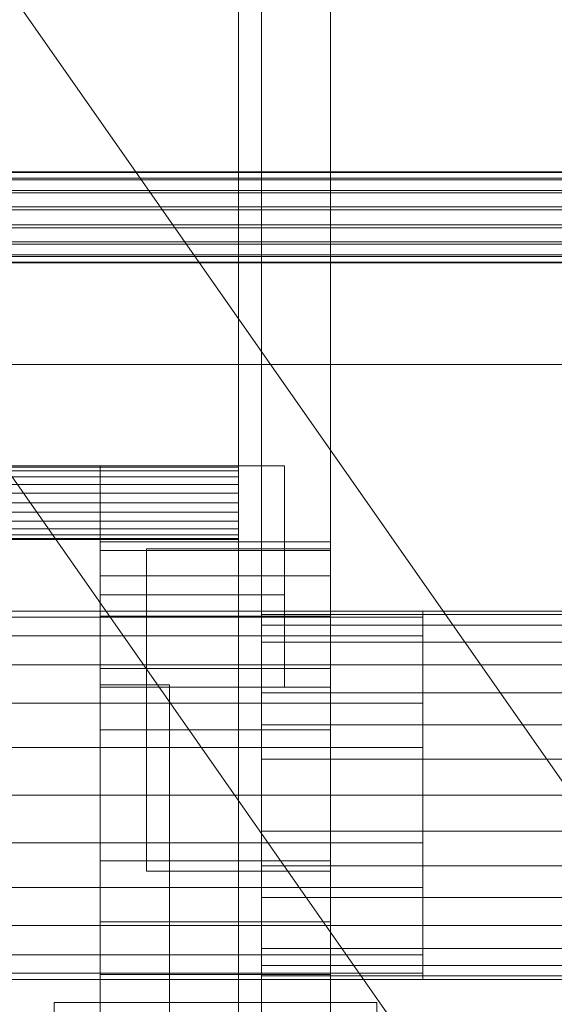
# Model space of a CAD drawing. Header units: millimetres. Extents: x -4738 to 65662, y -68080 to 6847.
# Tile 398 of 656: x 1272 to 1389, y -33839 to -33625. Entities that reach past the tile are written whole.
import ezdxf

# ---------------------------------------------------------------- set-up
doc = ezdxf.new("R2010")
doc.units = ezdxf.units.MM
for name, color, linetype, lineweight in [('COTAS_O', 1, 'Continuous', 0), ('frontal_C03', 7, 'Continuous', 0), ('frontal_secador', 7, 'Continuous', 0), ('frontal_tolva', 7, 'Continuous', 0)]:
    doc.layers.add(name, color=color, linetype=linetype, lineweight=lineweight)
doc.dimstyles.new('R19_100', dxfattribs={"dimtxt": 250, "dimasz": 150, "dimexe": 150, "dimexo": 80, "dimgap": 100, "dimtad": 1, "dimtih": 1, "dimtoh": 1, "dimdsep": 46, "dimcen": 0.09, "dimadec": 0, "dimazin": 0, "dimtfac": 1, "dimtdec": 4, "dimtofl": 0, "dimtmove": 0, "dimatfit": 3, "dimfxl": 1, "dimtolj": 1, "dimtzin": 0, "dimarcsym": 0})

# ---------------------------------------------------------------- blocks, each defined once
blk = doc.blocks.new('DIM_R30_48')
at = {"layer": 'COTAS_O'}
for p, q in [((-1725, -33700), (-1575, -33655)), ((1725, -33700), (1575, -33655)), ((-1725, -34400), (-1725, -33700)), ((-1725, -33700), (1725, -33700)), ((-1725, -33700), (-1575, -33745)), ((1725, -33700), (1575, -33745)), ((1725, -34400), (1725, -33700))]:
    blk.add_line(p, q, dxfattribs=at)
blk.add_text('3450 O', height=250, dxfattribs=at).set_placement((0, -33600))

msp = doc.modelspace()

# ---------------------------------------------------------------- linework, layer by layer
at = {"layer": 'frontal_C03'}
for p, q in [((1496, -33658.154), (-1496, -33658.154)), ((1496, -33658.271), (-1496, -33658.271)), ((1496, -33659.537), (-1496, -33659.537)), ((1496, -33659.873), (-1496, -33659.873)), ((1496, -33662.212), (-1496, -33662.212)), ((1496, -33662.713), (-1496, -33662.713)), ((-1496, -33665.77), (1496, -33665.77)), ((1496, -33666.362), (-1496, -33666.362)), ((1496, -33669.67), (-1496, -33669.67)), ((1496, -33670.262), (-1496, -33670.262)), ((1496, -33673.318), (-1496, -33673.318)), ((1496, -33673.82), (-1496, -33673.82)), ((1496, -33676.159), (-1496, -33676.159)), ((1496, -33676.494), (-1496, -33676.494)), ((1496, -33677.76), (-1496, -33677.76)), ((1496, -33677.878), (-1496, -33677.878))]:
    msp.add_line(p, q, dxfattribs=at)
at = {"layer": 'frontal_secador'}
for p, q in [((1340, -36000), (1340, -33000)), ((1320, -35980), (1320, -33075)), ((1325, -36000), (1325, -33075)), ((1325, -34600), (1325, -33075)), ((1325, -35980), (1325, -33075)), ((1320, -33722), (-1320, -33722)), ((1320, -33722.273), (-1320, -33722.273)), ((1320, -33723.072), (-1320, -33723.072)), ((1290, -33722), (1330, -33722)), ((1290, -33750), (1290, -33722)), ((1320, -33722.273), (1320, -33722)), ((1320, -33723.072), (1320, -33722.273)), ((1320, -33724.343), (1320, -33723.072)), ((1330, -33750), (1330, -33722)), ((1320, -33724.343), (-1320, -33724.343)), ((1320, -33726), (-1320, -33726)), ((1320, -33726), (1320, -33724.343)), ((1320, -33727.929), (1320, -33726)), ((1320, -33727.929), (-1320, -33727.929)), ((1320, -33730), (1320, -33727.929)), ((-1320, -33730), (1320, -33730)), ((1320, -33732.071), (1320, -33730)), ((1320, -33732.071), (-1320, -33732.071)), ((1320, -33732.071), (1320, -33734)), ((1320, -33734), (-1320, -33734)), ((1320, -33734), (1320, -33735.657)), ((1320, -33735.657), (-1320, -33735.657)), ((1320, -33735.657), (1320, -33736.928)), ((1320, -33736.928), (-1320, -33736.928)), ((1320, -33737.727), (-1320, -33737.727)), ((1320, -33738), (-1320, -33738)), ((1290, -33740.374), (1290, -33738.5)), ((1340, -33738.5), (1290, -33738.5)), ((1320, -33736.928), (1320, -33737.727)), ((1320, -33737.727), (1320, -33738)), ((1340, -33740.374), (1340, -33738.5)), ((1290, -33745.869), (1290, -33740.374)), ((1340, -33740.374), (1290, -33740.374)), ((1300, -33740), (1340, -33740)), ((1300, -33770), (1300, -33740)), ((1340, -33770), (1340, -33740)), ((1340, -33745.869), (1340, -33740.374)), ((1290, -33754.609), (1290, -33745.869)), ((1340, -33745.869), (1290, -33745.869)), ((1340, -33754.609), (1340, -33745.869)), ((1290, -33750), (1330, -33750)), ((1290, -33770), (1290, -33750)), ((1330, -33770), (1330, -33750)), ((1360, -33753.5), (-1360, -33753.5)), ((1325, -33754.269), (1325, -33753.5)), ((1480, -33753.5), (1325, -33753.5)), ((1430, -33753.5), (1325, -33753.5)), ((1360, -33754.863), (1360, -33753.5)), ((1360, -33754.863), (-1360, -33754.863)), ((1290, -33766), (1290, -33754.609)), ((1340, -33754.609), (1290, -33754.609)), ((1325, -33756.545), (1325, -33754.269)), ((1480, -33754.269), (1325, -33754.269)), ((1430, -33754.269), (1325, -33754.269)), ((1340, -33766), (1340, -33754.609)), ((1360, -33758.859), (1360, -33754.863)), ((1325, -33760.241), (1325, -33756.545)), ((1480, -33756.545), (1325, -33756.545)), ((1430, -33756.545), (1325, -33756.545)), ((1360, -33758.859), (-1360, -33758.859)), ((1325, -33765.216), (1325, -33760.241)), ((1480, -33760.241), (1325, -33760.241)), ((1430, -33760.241), (1325, -33760.241)), ((1360, -33765.216), (1360, -33758.859)), ((1360, -33765.216), (-1360, -33765.216)), ((1290, -33779.265), (1290, -33766)), ((1340, -33766), (1290, -33766)), ((1325, -33771.277), (1325, -33765.216)), ((1480, -33765.216), (1325, -33765.216)), ((1430, -33765.216), (1325, -33765.216)), ((1340, -33779.265), (1340, -33766)), ((1360, -33773.5), (1360, -33765.216)), ((1290, -33769.5), (1305, -33769.5)), ((1290, -33855.5), (1290, -33769.5)), ((1290, -33770), (1330, -33770)), ((1300, -33770), (1340, -33770)), ((1300, -33810), (1300, -33770)), ((1305, -33855.5), (1305, -33769.5)), ((1340, -33810), (1340, -33770)), ((1325, -33778.193), (1325, -33771.277)), ((1480, -33771.277), (1325, -33771.277)), ((1430, -33771.277), (1325, -33771.277)), ((1360, -33773.5), (-1360, -33773.5)), ((1360, -33783.147), (1360, -33773.5)), ((1290, -33793.5), (1290, -33779.265)), ((1340, -33779.265), (1290, -33779.265)), ((1325, -33785.696), (1325, -33778.193)), ((1480, -33778.193), (1325, -33778.193)), ((1430, -33778.193), (1325, -33778.193)), ((1340, -33793.5), (1340, -33779.265)), ((1360, -33783.147), (-1360, -33783.147)), ((1360, -33793.5), (1360, -33783.147)), ((1325, -33793.5), (1325, -33785.696)), ((1480, -33785.696), (1325, -33785.696)), ((1430, -33785.696), (1325, -33785.696)), ((-1360, -33793.5), (1360, -33793.5)), ((1290, -33793.5), (1290, -33807.735)), ((1290, -33793.5), (1340, -33793.5)), ((1325, -33793.5), (1325, -33801.304)), ((1325, -33793.5), (1480, -33793.5)), ((1325, -33793.5), (1430, -33793.5)), ((1340, -33807.735), (1340, -33793.5)), ((1360, -33803.853), (1360, -33793.5)), ((1325, -33801.304), (1325, -33808.807)), ((1480, -33801.304), (1325, -33801.304)), ((1430, -33801.304), (1325, -33801.304)), ((1360, -33803.853), (-1360, -33803.853)), ((1360, -33803.853), (1360, -33813.5)), ((1290, -33807.735), (1290, -33821)), ((1340, -33807.735), (1290, -33807.735)), ((1325, -33808.807), (1325, -33815.723)), ((1480, -33808.807), (1325, -33808.807)), ((1430, -33808.807), (1325, -33808.807)), ((1340, -33807.735), (1340, -33821)), ((1300, -33810), (1340, -33810)), ((1360, -33813.5), (-1360, -33813.5)), ((1360, -33813.5), (1360, -33821.784)), ((1325, -33815.723), (1325, -33821.784)), ((1480, -33815.723), (1325, -33815.723)), ((1430, -33815.723), (1325, -33815.723)), ((1360, -33821.784), (-1360, -33821.784)), ((1290, -33821), (1290, -33832.391)), ((1340, -33821), (1290, -33821)), ((1325, -33821.784), (1325, -33826.759)), ((1480, -33821.784), (1325, -33821.784)), ((1430, -33821.784), (1325, -33821.784)), ((1340, -33821), (1340, -33832.391)), ((1360, -33821.784), (1360, -33828.141)), ((1360, -33828.141), (-1360, -33828.141)), ((1325, -33826.759), (1325, -33830.455)), ((1480, -33826.759), (1325, -33826.759)), ((1430, -33826.759), (1325, -33826.759)), ((1360, -33828.141), (1360, -33832.137)), ((1325, -33830.455), (1325, -33832.731)), ((1480, -33830.455), (1325, -33830.455)), ((1430, -33830.455), (1325, -33830.455)), ((1360, -33832.137), (-1360, -33832.137)), ((1290, -33832.391), (1290, -33841.131)), ((1340, -33832.391), (1290, -33832.391)), ((1325, -33832.731), (1325, -33833.5)), ((1480, -33832.731), (1325, -33832.731)), ((1430, -33832.731), (1325, -33832.731)), ((1340, -33832.391), (1340, -33841.131)), ((1360, -33832.137), (1360, -33833.5)), ((1360, -33833.5), (-1360, -33833.5)), ((1480, -33833.5), (1325, -33833.5)), ((1430, -33833.5), (1325, -33833.5)), ((1280, -33838.5), (1350, -33838.5)), ((1280, -33853.5), (1280, -33838.5)), ((1350, -33853.5), (1350, -33838.5))]:
    msp.add_line(p, q, dxfattribs=at)
at = {"layer": 'frontal_tolva'}
for p, q in [((1769.584, -34332.806), (722.584, -32835.806)), ((1720.416, -34367.194), (673.416, -32870.194))]:
    msp.add_line(p, q, dxfattribs=at)

# ---------------------------------------------------------------- dimensions: what is measured, and where the dimension line sits
at = {"layer": 'COTAS_O'}
dim = msp.add_aligned_dim(p1=(-1725, -34400), p2=(1725, -34400), distance=700, text='<> O', dimstyle='R19_100', dxfattribs=at)
dim.commit()
dim.dimension.update_dxf_attribs({"geometry": 'DIM_R30_48', "text_midpoint": (0, -33700)})

doc.saveas('drawing.dxf')
